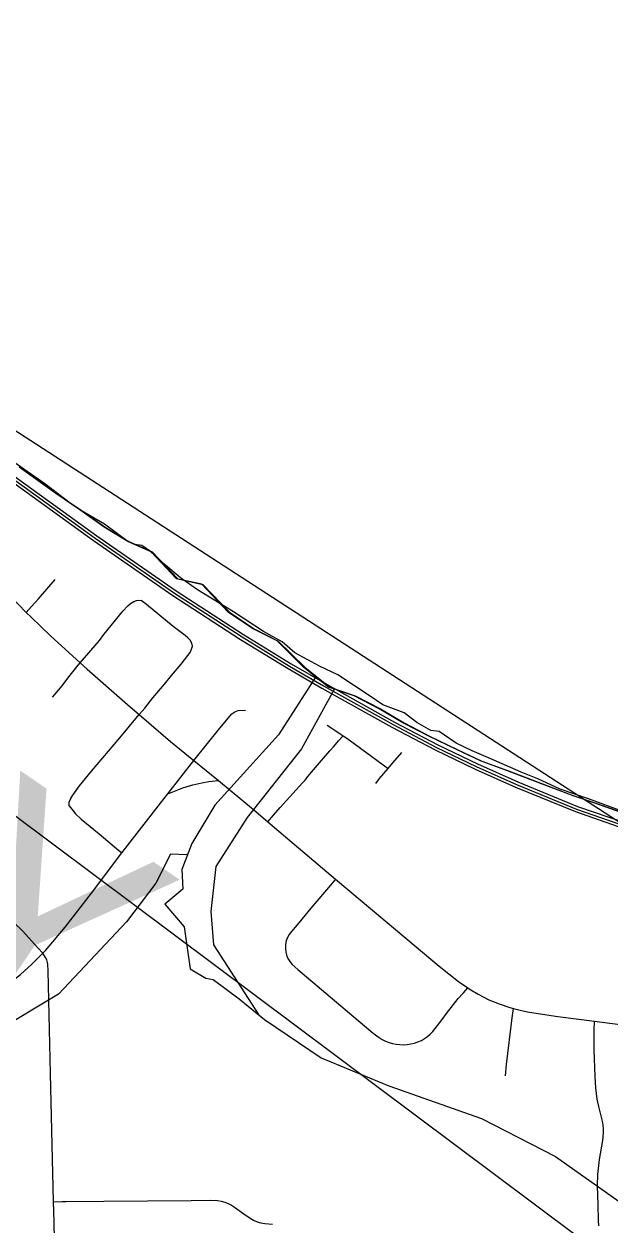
# Model space of a CAD drawing. Extents: x 0 to 34, y 0 to 22.
# Drawn here: x 7.9529 to 8.1922, y 15.8275 to 16.3176 of the extents above; entities that cross this region are included whole.
import ezdxf

# ---------------------------------------------------------------- set-up
doc = ezdxf.new("R2010")
doc.units = 0
for name, color, linetype in [('GM_X_City_Street', 7, 'Continuous'), ('GM_X_Corporation', 7, 'Continuous'), ('GM_X_County_Road', 7, 'Continuous'), ('GM_X_County_Text', 7, 'Continuous'), ('GM_X_Interchange_Ramps', 7, 'Continuous'), ('GM_X_Major_Lake', 7, 'Continuous'), ('GM_X_Minor_River', 7, 'Continuous'), ('GM_X_Rail_Line', 7, 'Continuous'), ('GM_X_US_Route', 7, 'Continuous'), ('SH_Text', 7, 'Continuous')]:
    doc.layers.add(name, color=color, linetype=linetype)

msp = doc.modelspace()

# ---------------------------------------------------------------- linework, layer by layer
at = {"layer": 'GM_X_City_Street'}
for points in [[(7.95381, 16.0773), (7.95596, 16.07968), (7.95877, 16.08278), (7.96563, 16.09071)], [(7.96451, 16.04261), (7.96553, 16.0437), (7.96847, 16.04724), (7.97125, 16.05091), (7.975, 16.05572), (7.97583, 16.05669), (7.98368, 16.06578), (7.98552, 16.06822), (7.99321, 16.07778), (7.99524, 16.07993), (7.99637, 16.08097), (7.99769, 16.08175), (7.99883, 16.08217), (7.99967, 16.0823), (8.00069, 16.0822)], [(7.97138, 15.99828), (7.97133, 15.99973), (7.97195, 16.00128), (7.97277, 16.00269), (7.97553, 16.00646), (7.98046, 16.01246), (7.99203, 16.02602), (7.99996, 16.03555), (8.00116, 16.03699), (8.00221, 16.03817), (8.00556, 16.04234), (8.01023, 16.04791), (8.01313, 16.05154), (8.01711, 16.05609), (8.01985, 16.05962), (8.02069, 16.06086), (8.02135, 16.0622), (8.0217, 16.06349), (8.02146, 16.06475), (8.02074, 16.06597), (8.01986, 16.06689), (8.01869, 16.06787), (8.01375, 16.07153), (8.00296, 16.08044), (8.00069, 16.0822)], [(8.02231, 16.01681), (8.03234, 16.02925), (8.03692, 16.03492), (8.03781, 16.03586), (8.039, 16.03666), (8.04041, 16.03717), (8.04334, 16.03739)], [(8.07671, 16.03115), (8.07776, 16.03048), (8.08241, 16.02738), (8.0832, 16.02688)], [(8.05249, 15.99173), (8.05484, 15.99444), (8.05757, 15.99761), (8.06669, 16.00763), (8.06768, 16.00874), (8.06838, 16.00972), (8.06899, 16.01041), (8.07036, 16.01205), (8.07195, 16.01393), (8.07433, 16.01674), (8.07779, 16.02067), (8.07939, 16.02253), (8.08137, 16.02479), (8.0832, 16.02688)], [(8.0832, 16.02688), (8.08477, 16.02588), (8.08831, 16.02336), (8.09951, 16.01503), (8.10157, 16.01349)], [(8.10157, 16.01349), (8.10355, 16.01582), (8.1072, 16.02011)], [(8.09659, 16.00741), (8.09808, 16.00939), (8.10157, 16.01349)], [(7.8726, 16.01217), (7.87775, 16.00438), (7.88048, 16.00055), (7.88536, 15.99443), (7.88842, 15.99086), (7.89176, 15.98757), (7.89649, 15.98347), (7.90016, 15.98056), (7.90399, 15.97787), (7.90926, 15.97452), (7.91335, 15.97223), (7.92337, 15.9672), (7.92587, 15.96595), (7.9327, 15.96227), (7.93799, 15.95904), (7.9418, 15.9564), (7.94544, 15.95353), (7.9489, 15.95044), (7.95222, 15.94718), (7.95858, 15.94026), (7.96056, 15.9381)], [(7.97138, 15.99828), (7.97291, 15.9962), (7.97397, 15.99503), (7.97626, 15.99288), (7.98353, 15.98689), (7.99072, 15.98089), (7.99289, 15.97908)], [(8.08013, 15.96837), (8.07807, 15.96591), (8.07009, 15.95644), (8.06511, 15.9505), (8.0621, 15.94698), (8.06123, 15.94574), (8.06052, 15.94444), (8.06002, 15.94306), (8.05973, 15.94162), (8.05964, 15.94014), (8.05977, 15.93866), (8.06012, 15.93723), (8.06069, 15.93587), (8.06147, 15.93463), (8.06244, 15.9335), (8.06472, 15.93147), (8.09548, 15.90548), (8.09792, 15.90365), (8.09922, 15.90287), (8.10057, 15.90221), (8.10197, 15.90166), (8.10342, 15.90123), (8.1049, 15.90093), (8.10639, 15.90076), (8.1079, 15.90071), (8.10941, 15.9008), (8.1109, 15.90101), (8.11237, 15.90135), (8.11379, 15.90184), (8.11516, 15.90245), (8.11647, 15.9032), (8.11769, 15.90407), (8.11883, 15.90505), (8.11987, 15.90614), (8.12369, 15.91098), (8.12548, 15.91346), (8.13023, 15.91952), (8.13233, 15.92191), (8.13411, 15.92393)], [(8.14953, 15.88793), (8.14996, 15.89268), (8.15229, 15.91167), (8.15277, 15.91552)], [(8.18759, 15.82673), (8.18754, 15.82908), (8.18731, 15.83531), (8.1871, 15.84307), (8.18722, 15.8477), (8.18787, 15.85386), (8.18923, 15.86152), (8.18955, 15.86466), (8.18957, 15.86626), (8.18942, 15.86786), (8.18912, 15.86942), (8.1876, 15.87547), (8.187, 15.87849), (8.18643, 15.88308), (8.18611, 15.88772), (8.18573, 15.89859), (8.18579, 15.90633), (8.18582, 15.91025)], [(7.96497, 15.83656), (7.96844, 15.83663), (7.96999, 15.83666), (7.9855, 15.83673), (8.02119, 15.83703), (8.02892, 15.83719), (8.03197, 15.83705), (8.03344, 15.83681), (8.03488, 15.83639), (8.03627, 15.83582), (8.03761, 15.83512), (8.03889, 15.83431), (8.04263, 15.83157), (8.04523, 15.8298), (8.04661, 15.82902), (8.04807, 15.82836), (8.0496, 15.82788), (8.05118, 15.82761), (8.05432, 15.82741)]]:
    msp.add_lwpolyline(points, dxfattribs=at)
at = {"layer": 'GM_X_Corporation'}
for points in [[(8.19739, 15.99599), (8.18344, 16.00113), (8.17183, 16.00514), (8.16274, 16.00923), (8.15598, 16.01205), (8.14359, 16.01747), (8.13598, 16.02071), (8.12941, 16.02389), (8.12246, 16.02867), (8.11908, 16.02909), (8.11337, 16.03233), (8.10816, 16.03627), (8.09943, 16.03958), (8.09387, 16.04338), (8.08105, 16.05176), (8.07352, 16.05528), (8.06352, 16.06071), (8.05831, 16.06528), (8.05063, 16.06951), (8.03845, 16.07754), (8.02373, 16.08648), (8.01683, 16.09134), (8.0107, 16.09655), (8.00457, 16.10219), (8.00105, 16.10458), (7.998, 16.10504), (7.99529, 16.10623), (7.9857, 16.11338), (7.97574, 16.11914), (7.97174, 16.12184), (7.96141, 16.12979), (7.94873, 16.13859)], [(8.19739, 15.99599), (8.18344, 16.00113), (8.17183, 16.00514), (8.16274, 16.00923), (8.15598, 16.01205), (8.14359, 16.01747), (8.13598, 16.02071), (8.12941, 16.02389), (8.12246, 16.02867), (8.11908, 16.02909), (8.11337, 16.03233), (8.10816, 16.03627), (8.09943, 16.03958), (8.09387, 16.04338), (8.08105, 16.05176), (8.07352, 16.05528), (8.06352, 16.06071), (8.05831, 16.06528), (8.05063, 16.06951), (8.03845, 16.07754), (8.02373, 16.08648), (8.01683, 16.09134), (8.0107, 16.09655), (8.00457, 16.10219), (8.00105, 16.10458), (7.998, 16.10504), (7.99529, 16.10623), (7.9857, 16.11338), (7.97574, 16.11914), (7.97174, 16.12184), (7.96141, 16.12979), (7.94873, 16.13859)], [(8.19683, 15.99554), (8.18601, 15.99933), (8.17652, 16.00256), (8.16419, 16.00731), (8.15034, 16.01262), (8.13933, 16.01661), (8.12927, 16.02136), (8.11827, 16.02667), (8.10764, 16.03218), (8.09796, 16.03788), (8.08771, 16.04319), (8.07728, 16.0468), (8.06722, 16.05478), (8.05621, 16.0656), (8.04615, 16.07073), (8.03628, 16.07737), (8.02547, 16.08876), (8.01522, 16.09104), (8.00478, 16.10206), (7.99529, 16.10623), (7.98561, 16.11212), (7.97574, 16.11914), (7.96588, 16.12579), (7.95088, 16.13661)]]:
    msp.add_lwpolyline(points, dxfattribs=at)
at = {"layer": 'GM_X_County_Road'}
msp.add_line((7.94708, 16.08414), (7.95381, 16.0773), dxfattribs=at)
for points in [[(7.95381, 16.0773), (7.95581, 16.07527), (7.96369, 16.06776), (7.97583, 16.05669)], [(7.97583, 16.05669), (7.97863, 16.05413), (7.9962, 16.03876), (7.99996, 16.03555)], [(7.99996, 16.03555), (8.01277, 16.02458), (8.02231, 16.01681)], [(7.96497, 15.83656), (7.96367, 15.88895), (7.96279, 15.93082), (7.96261, 15.93364), (7.96251, 15.93426), (7.96216, 15.93543), (7.9617, 15.93626), (7.96056, 15.9381)], [(7.97031, 15.61748), (7.96957, 15.65017), (7.96897, 15.67033), (7.96837, 15.70134), (7.96793, 15.71529), (7.96742, 15.73699), (7.96657, 15.77576), (7.96554, 15.81298), (7.96517, 15.82848), (7.96497, 15.83656)]]:
    msp.add_lwpolyline(points, dxfattribs=at)
at = {"layer": 'GM_X_Interchange_Ramps'}
msp.add_lwpolyline([(8.01169, 16.00317), (8.015, 16.00454), (8.01779, 16.00558), (8.0219, 16.00686), (8.0255, 16.00766), (8.02843, 16.00814), (8.03226, 16.00862)], dxfattribs=at)
at = {"layer": 'GM_X_Major_Lake'}
for points in [[(7.95135, 16.13657), (7.96634, 16.12575), (7.97621, 16.1191), (7.98608, 16.11208), (7.99576, 16.10619), (8.00525, 16.10201), (8.01569, 16.091), (8.02593, 16.08872)], [(8.02593, 16.08872), (8.03675, 16.07733), (8.04662, 16.07068), (8.05668, 16.06556), (8.06769, 16.05473), (8.07774, 16.04676), (8.08818, 16.04315), (8.09843, 16.03784), (8.10811, 16.03214), (8.11873, 16.02663), (8.12974, 16.02132), (8.1398, 16.01657), (8.1508, 16.01258), (8.16466, 16.00727), (8.17699, 16.00252), (8.18648, 15.99929), (8.1973, 15.9955)]]:
    msp.add_lwpolyline(points, dxfattribs=at)
at = {"layer": 'GM_X_Minor_River'}
for points in [[(8.07214, 16.05121), (8.05677, 16.02731), (8.03088, 15.9986), (8.02145, 15.98288), (8.01737, 15.97226), (8.01769, 15.96427), (8.01042, 15.95805), (8.01834, 15.94886), (8.02069, 15.93172), (8.02712, 15.92787), (8.03016, 15.92727), (8.04076, 15.91939), (8.05115, 15.91094), (8.07425, 15.89536), (8.10193, 15.88392), (8.13968, 15.87051), (8.17, 15.85506), (8.20614, 15.82948)], [(8.07976, 16.04606), (8.06624, 16.02153), (8.04397, 15.99355), (8.03127, 15.97349), (8.02923, 15.95505), (8.03027, 15.94154), (8.04861, 15.91301)], [(8.01966, 15.97823), (8.01266, 15.97857), (8.00668, 15.96664), (7.99477, 15.95094), (7.96697, 15.92129), (7.9406, 15.90551), (7.75772, 15.84166), (7.67973, 15.81543), (7.67414, 15.80482), (7.62768, 15.79833), (7.61698, 15.79252), (7.60767, 15.79392), (7.57218, 15.77935), (7.55633, 15.74428), (7.5448, 15.72839), (7.51405, 15.71189), (7.49469, 15.69206), (7.49251, 15.67914), (7.48234, 15.66838), (7.46895, 15.63234), (7.45681, 15.61018), (7.45313, 15.60184), (7.4586, 15.46712)]]:
    msp.add_lwpolyline(points, dxfattribs=at)
at = {"layer": 'GM_X_Rail_Line'}
for points in [[(7.66406, 16.33693), (7.76003, 16.26773), (7.78795, 16.24749), (7.86728, 16.19033), (7.982, 16.10757), (8.01436, 16.08513), (8.04195, 16.06724), (8.06135, 16.05531), (8.07514, 16.04733), (8.10365, 16.03146), (8.12133, 16.02212), (8.13759, 16.01431), (8.15409, 16.00697), (8.17853, 15.99697), (8.19816, 15.99016)], [(7.66338, 16.33599), (7.75934, 16.26679), (7.78727, 16.24655), (7.86659, 16.18939), (7.98133, 16.10662), (8.0137, 16.08416), (8.04133, 16.06626), (8.06075, 16.05432), (8.07456, 16.04632), (8.10309, 16.03044), (8.1208, 16.02108), (8.1371, 16.01325), (8.15363, 16.0059), (8.17812, 15.99589), (8.1978, 15.98906)], [(7.83235, 16.2155), (7.85057, 16.2038), (7.86796, 16.19127), (7.98268, 16.10852), (8.01501, 16.08609), (8.04257, 16.06822), (8.06195, 16.05631), (8.07572, 16.04834), (8.10421, 16.03248), (8.12185, 16.02315), (8.13808, 16.01536), (8.15455, 16.00804), (8.17894, 15.99806), (8.19853, 15.99127)]]:
    msp.add_lwpolyline(points, dxfattribs=at)
at = {"layer": 'GM_X_US_Route'}
for points in [[(7.90013, 15.90141), (7.90108, 15.90173), (7.90989, 15.90491), (7.91713, 15.90784), (7.92281, 15.91048), (7.9297, 15.91399), (7.93503, 15.9172), (7.94028, 15.92086), (7.94531, 15.92457), (7.95144, 15.92941), (7.95608, 15.93363), (7.95882, 15.93629), (7.96056, 15.9381), (7.96165, 15.93923), (7.96465, 15.94275), (7.96963, 15.94877), (7.98039, 15.96257), (7.99289, 15.97908), (7.99429, 15.98092), (8.00869, 15.99933), (8.01169, 16.00317), (8.02231, 16.01681)], [(8.02231, 16.01681), (8.03226, 16.00862), (8.04655, 15.99677), (8.05249, 15.99173), (8.05974, 15.98559), (8.08013, 15.96837), (8.09438, 15.95635), (8.12239, 15.93277), (8.13037, 15.92657), (8.13411, 15.92393), (8.13466, 15.92354), (8.13843, 15.92132), (8.14272, 15.91903), (8.147, 15.91733), (8.15129, 15.91593), (8.15277, 15.91552), (8.15558, 15.91474), (8.15853, 15.91408), (8.16105, 15.91371), (8.17095, 15.91216), (8.18582, 15.91025), (8.2204, 15.90581)]]:
    msp.add_lwpolyline(points, dxfattribs=at)
at = {"layer": 'SH_Text'}
msp.add_lwpolyline([(6.36862, 17.17654), (9.3797, 15.22429), (9.3797, 14.92419)], close=True, dxfattribs=at)

# ---------------------------------------------------------------- texts
at = {"layer": 'GM_X_County_Text'}
msp.add_text('Y', height=0.0947, rotation=325.6104, dxfattribs=at).set_placement((7.89558, 15.93606))

doc.saveas('drawing.dxf')
